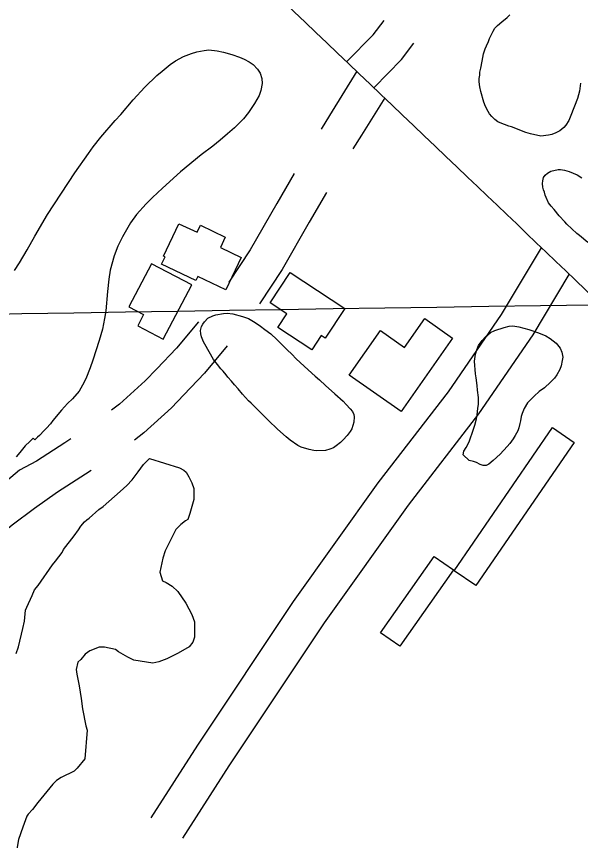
# Model space of a CAD drawing. Extents: x 3823584 to 3861785, y 301729 to 327625.
# Drawn here: x 3857387 to 3857838, y 313265 to 313924 of the extents above; entities that cross this region are included whole.
import ezdxf

# ---------------------------------------------------------------- set-up
doc = ezdxf.new("R2010")
doc.units = 0
for name, color, linetype in [('V-BLDG-OTLN', 7, 'Continuous'), ('V-GRID-MAJR', 7, 'Continuous'), ('V-ROAD-CNTR', 7, 'Continuous'), ('V-SITE-VEGE', 7, 'Continuous')]:
    doc.layers.add(name, color=color, linetype=linetype)

msp = doc.modelspace()

# ---------------------------------------------------------------- linework, layer by layer
at = {"layer": 'V-BLDG-OTLN'}
for points in [[(3857516.62, 313758.33), (3857531.18, 313751.42), (3857533.85, 313757.05), (3857553.66, 313747.65), (3857549.71, 313739.31), (3857566.44, 313731.37), (3857554.1, 313705.38), (3857531.58, 313716.07), (3857530.06, 313712.87), (3857502.71, 313725.85), (3857505.5, 313731.71), (3857504.27, 313732.29)], [(3857494.77, 313726.31), (3857476.62, 313691.67), (3857488.33, 313685.54), (3857483.69, 313676.67), (3857504.08, 313665.98), (3857526.87, 313709.49)], [(3857605.38, 313719.19), (3857649.19, 313690.57), (3857633.61, 313666.72), (3857630.41, 313668.81), (3857622.94, 313657.38), (3857595.65, 313675.22), (3857602.84, 313686.21), (3857589.52, 313694.91)], [(3857735.33, 313666.8), (3857694.23, 313608.04), (3857652.77, 313637.04), (3857677.75, 313672.74), (3857696.84, 313659.39), (3857713.08, 313682.37)], [(3857736.66, 313480.7), (3857815.35, 313595.25), (3857832.61, 313583.39), (3857753.92, 313468.84)], [(3857677.84, 313431.09), (3857720.72, 313492.11), (3857736.09, 313481.31), (3857693.21, 313420.29)]]:
    msp.add_lwpolyline(points, close=True, dxfattribs=at)
at = {"layer": 'V-GRID-MAJR'}
msp.add_spline([(3827733.77, 313215.73), (3833043.08, 313295.66), (3838352.38, 313376.37), (3843661.67, 313457.84), (3848970.94, 313540.09), (3854280.2, 313623.11), (3859589.45, 313706.9), (3859589.46, 313706.9)], degree=3, dxfattribs=at)
at = {"layer": 'V-ROAD-CNTR'}
for points in [[(3857650.9, 313887.95), (3857671.75, 313909.37), (3857680.58, 313920.93)], [(3857672.61, 313867.23), (3857694.51, 313889.74), (3857704.42, 313902.73)], [(3857658.93, 313880.29), (3857636.98, 313844.86), (3857630.2, 313833.9)], [(3857681.1, 313859.11), (3857662.49, 313829.06), (3857655.7, 313818.1)], [(3857608.71, 313798.37), (3857594.83, 313774.48), (3857573.6, 313737.44), (3857556.5, 313711.63), (3857556.67, 313711.86)], [(3857634.65, 313783.3), (3857620.82, 313759.48), (3857599.15, 313721.68), (3857581.03, 313694.33)], [(3857806.2, 313739.05), (3857774.18, 313685.68), (3857731.82, 313623.72), (3857675.67, 313550.97), (3857607.92, 313455.97), (3857531.44, 313341.09), (3857494.07, 313282.9)], [(3857828.39, 313717.73), (3857799.45, 313669.48), (3857756.1, 313606.08), (3857699.77, 313533.09), (3857632.62, 313438.95), (3857556.55, 313324.67), (3857519.31, 313266.69)], [(3857532.13, 313679.83), (3857514.62, 313658.73), (3857498.79, 313642.19)], [(3857555.21, 313660.66), (3857537.02, 313638.75), (3857520.46, 313621.44)], [(3857498.79, 313642.19), (3857489.56, 313632.55), (3857469.17, 313614.03), (3857462.66, 313609.03)], [(3857520.46, 313621.44), (3857510.51, 313611.05), (3857488.43, 313590.99), (3857480.94, 313585.24)], [(3857430.07, 313586.09), (3857425.48, 313583.12), (3857402.72, 313568.45), (3857389.14, 313561.14), (3857364.6, 313540.72), (3857345.49, 313524.81)], [(3857446.37, 313560.91), (3857441.76, 313557.92), (3857419.52, 313543.59), (3857401.17, 313530.59), (3857383.19, 313517.16), (3857364.69, 313501.75)]]:
    msp.add_lwpolyline(points, dxfattribs=at)
for points in [[(3854116.13, 316942.4), (3854169.42, 316931.52), (3854298.84, 316901.82), (3854437.58, 316854.58), (3854560.47, 316798.18), (3854671.19, 316730.15), (3854747.11, 316675.95), (3854806.61, 316630.04), (3854875.81, 316567.34), (3854972.81, 316478.01), (3855148.5, 316306.83), (3855485, 315981.59), (3856075.1, 315410.1), (3856623.47, 314884.78), (3857154.48, 314370.37), (3857470.65, 314060.55), (3857747.38, 313795.59), (3858247.58, 313313.32), (3858629.53, 312940.33), (3859041.83, 312538.5), (3859429.79, 312165.72), (3859613.32, 311989.18)], [(3855887.81, 313468.6), (3856006.61, 313361.77), (3856071, 313305.55), (3856174.6, 313219.12), (3856283.6, 313139.73), (3856399.63, 313063.44), (3856599.21, 312937.1), (3856728.74, 312854.81), (3856864.58, 312771.49), (3856980.84, 312694.07), (3857090, 312621.75), (3857171.64, 312555.51), (3857275.31, 312470.22), (3857401.26, 312355.02)], [(3857391.71, 312467.33), (3857325.04, 312530.28), (3857254.18, 312590.83), (3857150.54, 312670.13), (3857075.59, 312721.57), (3856985.75, 312782.22), (3856890.23, 312842.29), (3856762.19, 312921.3), (3856654.41, 312984.77), (3856540.36, 313053.91), (3856453.65, 313107.36), (3856372.5, 313161.78), (3856299, 313214.84), (3856241.48, 313256.71), (3856163.65, 313315.89), (3856103.84, 313367.59), (3856049.08, 313417.93), (3855998.66, 313465.06)]]:
    msp.add_spline(points, degree=3, dxfattribs=at)
at = {"layer": 'V-SITE-VEGE'}
for points in [[(3857837.77, 313870.79), (3857836.77, 313864.43), (3857835.3, 313858.39), (3857830.02, 313844.93), (3857828.26, 313840.91), (3857825.89, 313837.22), (3857824.31, 313835.37), (3857821.17, 313832.61), (3857818.05, 313830.94), (3857814.77, 313829.73), (3857812.12, 313829.14), (3857806.06, 313828.44), (3857797.69, 313830.24), (3857793.97, 313831.22), (3857782.53, 313835.7), (3857780.36, 313836.35), (3857773.4, 313838.91), (3857771.55, 313839.71), (3857769.24, 313841.6), (3857766.78, 313843.96), (3857764.95, 313846.16), (3857763.72, 313848.03), (3857761.6, 313852.1), (3857760.24, 313855.53), (3857758, 313863.95), (3857757.12, 313867.68), (3857756.7, 313871.88), (3857756.73, 313874.53), (3857757.07, 313877.16), (3857757.25, 313879.64), (3857757.91, 313882.74), (3857758.91, 313888.32), (3857760.22, 313894.21), (3857761.51, 313898.08), (3857762.47, 313900.55), (3857764.06, 313903.95), (3857765.02, 313906.43), (3857766.46, 313909.67), (3857767.89, 313912.45), (3857769.16, 313914.61), (3857771.36, 313916.91), (3857774.66, 313919.83), (3857778.89, 313923.2), (3857781.24, 313925.34)], [(3857509.49, 313885.61), (3857513.85, 313888.65), (3857520.23, 313891.98), (3857526.6, 313894.54), (3857530.8, 313895.73), (3857536.84, 313896.9), (3857540.56, 313897.32), (3857547.05, 313896.62), (3857552.14, 313895.48), (3857558.93, 313893.7), (3857565.09, 313891.62), (3857568.79, 313890.03), (3857572.63, 313887.82), (3857575.85, 313885.61), (3857579.52, 313881.86), (3857581.49, 313878.74), (3857582.99, 313874.39), (3857583.1, 313870.52), (3857581.95, 313864.97), (3857580.67, 313860.8), (3857577.04, 313854.51), (3857572.31, 313847.14), (3857568.23, 313842.08), (3857561.03, 313834.89), (3857555.4, 313830.16), (3857549.62, 313825.12), (3857543.69, 313820.24), (3857534.48, 313813.39), (3857517.93, 313799.81), (3857503.54, 313786.83), (3857495.41, 313779.34), (3857490.25, 313774.3), (3857482.57, 313765.73), (3857477.85, 313758.98), (3857471.53, 313747.76), (3857467.73, 313740.38), (3857464.85, 313732.52), (3857461.48, 313721.11), (3857460.46, 313713.85), (3857459.42, 313704.12), (3857458.16, 313688.66), (3857457.16, 313682.49), (3857455.35, 313673.85), (3857452.77, 313664.75), (3857447.64, 313649.03), (3857445.56, 313643.02), (3857442.06, 313634.24), (3857439.52, 313629.01), (3857436.68, 313624.25), (3857431.5, 313618.28), (3857427.59, 313614.46), (3857422.58, 313609.1), (3857415.83, 313600.98), (3857413.79, 313598.22), (3857410.81, 313594.69), (3857408.93, 313592.86), (3857405.17, 313588.88), (3857403.61, 313587.51), (3857401.27, 313585.53)], [(3857385.21, 313720.76), (3857389.14, 313727.06), (3857395.3, 313737.51), (3857401.31, 313748.26), (3857411.56, 313765.78), (3857433.45, 313799.09), (3857444.15, 313814.44), (3857448.08, 313819.81), (3857454.05, 313827.63), (3857465.65, 313840.95), (3857470.04, 313845.7), (3857480.08, 313857.49), (3857489.32, 313867.44), (3857499.02, 313876.76), (3857503.08, 313880.43), (3857509.49, 313885.61)], [(3857843.59, 313743.19), (3857836.98, 313748.86), (3857834.82, 313750.59), (3857826.83, 313757.98), (3857824.99, 313759.87), (3857820.69, 313764.58), (3857816.71, 313769.6), (3857814.26, 313772.42), (3857812.12, 313775.09), (3857810.14, 313779.15), (3857809.39, 313781.02), (3857808.79, 313783.51), (3857808.04, 313785.39), (3857807.45, 313787.57), (3857807.32, 313790.36), (3857807.5, 313792.69), (3857808, 313795.17), (3857809.42, 313797.18), (3857811.3, 313798.71), (3857813.96, 313800.23), (3857819.72, 313801.56), (3857821.75, 313801.69), (3857824.84, 313801.04), (3857828.56, 313800.06), (3857834.9, 313797.5), (3857838.75, 313794.97)], [(3857401.27, 313585.53), (3857400, 313586.82), (3857397.24, 313584.13), (3857393.67, 313580.64), (3857389.49, 313575.39), (3857386.51, 313571.89)], [(3857475.03, 313548.78), (3857479.2, 313553.44), (3857483.98, 313559.86), (3857488.17, 313565.7), (3857492.93, 313570.35), (3857516.98, 313563.01), (3857520.49, 313561.2), (3857522.23, 313559.41), (3857524.54, 313555.86), (3857526.85, 313551.12), (3857528.55, 313546.39), (3857528.45, 313537.57), (3857525.38, 313526.42), (3857523.56, 313521.73), (3857521.78, 313520.58), (3857518.22, 313517.67), (3857514.05, 313513.61), (3857505.61, 313496.64)], [(3857386.36, 313414.45), (3857388.19, 313419.73), (3857391.89, 313434.4), (3857393.14, 313440.27), (3857393.83, 313449.09), (3857395.03, 313451.43), (3857399.26, 313460.8), (3857401.08, 313465.48), (3857404.06, 313468.98), (3857415.44, 313485.33), (3857417.83, 313488.24), (3857423.2, 313495.24), (3857424.41, 313497.58), (3857432.78, 313508.66), (3857436.36, 313513.33), (3857438.16, 313516.25), (3857441.14, 313519.75), (3857442.93, 313521.49), (3857444.71, 313522.65), (3857452.44, 313529.62), (3857456, 313531.94), (3857469.68, 313544.14), (3857475.03, 313548.78)], [(3857505.61, 313496.64), (3857503.78, 313490.78), (3857501.29, 313479.62), (3857503.56, 313472.53), (3857506.49, 313471.32), (3857511.17, 313468.32), (3857515.83, 313464.15), (3857522.19, 313454.66), (3857526.8, 313445.78), (3857529.08, 313439.87), (3857528.94, 313427.51), (3857527.71, 313423.4), (3857524.73, 313419.91), (3857515.84, 313414.71), (3857506.96, 313410.11), (3857500.46, 313407.83), (3857495.74, 313406.71), (3857480.47, 313409.24), (3857475.79, 313411.65), (3857468.18, 313415.86), (3857465.85, 313417.65), (3857457.04, 313419.52), (3857452.93, 313419.57), (3857445.24, 313416.71), (3857441.68, 313413.81), (3857438.1, 313409.73), (3857435.72, 313407.41), (3857434.47, 313401.54), (3857435.02, 313398), (3857436.14, 313392.69), (3857436.68, 313388.56), (3857438.32, 313378.54), (3857439.41, 313370.29), (3857442.19, 313356.72), (3857443.33, 313353.17), (3857441.29, 313330.25), (3857435.32, 313322.66), (3857432.94, 313320.34), (3857422.29, 313315.17), (3857418.73, 313312.85), (3857415.75, 313309.95), (3857403.81, 313295.37), (3857399.62, 313289.53), (3857396.05, 313286.04), (3857394.85, 313284.29), (3857391.81, 313275.5), (3857388.17, 313265.54), (3857386.9, 313257.9)]]:
    msp.add_lwpolyline(points, dxfattribs=at)
for points in [[(3857537.21, 313661.91), (3857536.15, 313663.93), (3857534.64, 313667.82), (3857534.05, 313670.15), (3857533.77, 313672.78), (3857534.74, 313676.02), (3857535.69, 313678.02), (3857536.95, 313679.7), (3857539.77, 313682.61), (3857543.66, 313684.58), (3857545.99, 313685.32), (3857552.34, 313686.48), (3857555.13, 313686.61), (3857559.61, 313686.09), (3857567.47, 313683.99), (3857572.25, 313682.39), (3857574.86, 313680.81), (3857577.47, 313679.39), (3857581.92, 313676.24), (3857585.14, 313673.73), (3857590.05, 313670.11), (3857594.95, 313665.72), (3857603.21, 313657.43), (3857606.88, 313653.98), (3857610.39, 313650.23), (3857619.88, 313641.3), (3857625.39, 313636.29), (3857628.92, 313633.46), (3857633.66, 313628.92), (3857641.32, 313622.18), (3857647.9, 313616.23), (3857650.35, 313613.72), (3857653.56, 313610.28), (3857655.23, 313607.94), (3857656.29, 313605.76), (3857656.57, 313603.75), (3857656.52, 313599.57), (3857654.92, 313594.33), (3857653.5, 313592.18), (3857650.98, 313588.81), (3857647.85, 313585.44), (3857645.66, 313583.3), (3857642.23, 313580.55), (3857640.04, 313579.04), (3857637.24, 313577.98), (3857633.67, 313576.94), (3857626.56, 313576.72), (3857624.39, 313576.89), (3857620.69, 313577.56), (3857614.37, 313579.64), (3857611.6, 313580.91), (3857605.46, 313585.01), (3857602.24, 313587.67), (3857595.35, 313593.94), (3857588.16, 313600.99), (3857584.95, 313603.96), (3857574.25, 313614.76), (3857572.26, 313616.64), (3857567.52, 313621.96), (3857563.86, 313626.33), (3857560.96, 313629.46), (3857558.67, 313632.27), (3857555.77, 313635.4), (3857554.25, 313637.43), (3857551.96, 313640.24), (3857550.12, 313642.27), (3857547.38, 313645.7), (3857544.33, 313649.76)], [(3857743.93, 313573.49), (3857744.43, 313576.43), (3857746.17, 313579.35), (3857748.54, 313583.8), (3857752.21, 313593.97), (3857753.18, 313597.21), (3857754.47, 313602.15), (3857755.13, 313605.39), (3857755.66, 313610.49), (3857756.16, 313614.04), (3857756.07, 313619.3), (3857755.36, 313625.03), (3857755.1, 313628.9), (3857754.24, 313635.1), (3857753.66, 313638.2), (3857753, 313648.42), (3857753.69, 313653.98), (3857754.65, 313657.53), (3857756.09, 313660.76), (3857758.92, 313664.9), (3857761.42, 313667.5), (3857765.8, 313671.16), (3857769.07, 313672.98), (3857776.67, 313675.37), (3857780.71, 313676.25), (3857783.65, 313676.52), (3857788.43, 313675.7), (3857796.46, 313673.74), (3857804, 313671.03), (3857810.01, 313668.48), (3857813.39, 313666.59), (3857818.14, 313662.67), (3857821.5, 313658.6), (3857822.85, 313655.49), (3857823.42, 313651.47), (3857823.08, 313648.84), (3857822.11, 313644.67), (3857820.99, 313641.75), (3857818.62, 313637.29), (3857816.73, 313634.68), (3857813.6, 313631.47), (3857808.75, 313627.04), (3857804.7, 313623.99), (3857800.48, 313620.33), (3857795.31, 313615.13), (3857792.63, 313610.52), (3857791.04, 313606.52), (3857790.23, 313604.05), (3857789.73, 313600.65), (3857789.24, 313598.49), (3857788.27, 313594.95), (3857787.47, 313592.48), (3857785.41, 313588.79), (3857783.84, 313586.33), (3857781.16, 313582.5), (3857779.12, 313580.05), (3857773.48, 313573.93), (3857767.85, 313568.73), (3857764.26, 313565.83), (3857762.24, 313564.77), (3857759.77, 313564.96), (3857757.3, 313565.76), (3857754.53, 313567.18), (3857752.07, 313567.99), (3857748.52, 313568.96)]]:
    msp.add_lwpolyline(points, close=True, dxfattribs=at)

doc.saveas('drawing.dxf')
